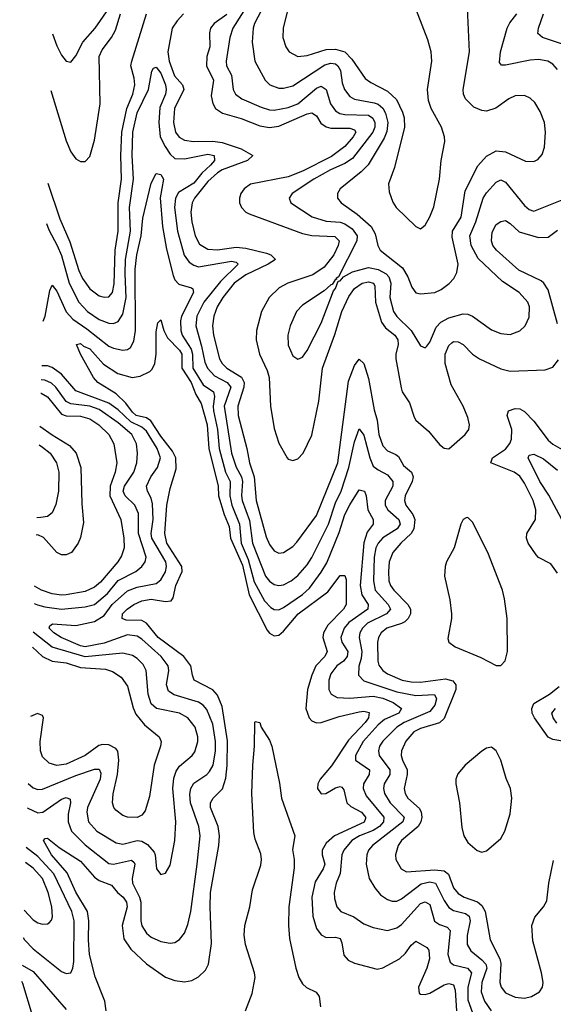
# Model space of a CAD drawing. Header units: inches. Extents: x 1694797 to 1849917, y 907313 to 1017959.
# Tile 289 of 656: x 1697273 to 1699532, y 990717 to 994886. Entities that reach past the tile are written whole.
import ezdxf

# ---------------------------------------------------------------- set-up
doc = ezdxf.new("R2010")
doc.units = ezdxf.units.IN
doc.header["$MEASUREMENT"] = 0
doc.layers.add('B6999', color=7, linetype='Continuous')

msp = doc.modelspace()

# ---------------------------------------------------------------- linework, layer by layer
at = {"layer": 'B6999', "color": 5}
for points, elevation in [([(1698258, 994982), (1698175.7, 994850), (1698163.1, 994810), (1698146.8, 994710), (1698148.6, 994690), (1698169.1, 994650), (1698176.1, 994590), (1698187.2, 994570), (1698213.6, 994550), (1698295.1, 994515.1), (1698330, 994504.1), (1698350, 994503), (1698410, 994513.9), (1698450, 994529.7), (1698530, 994595.1), (1698550, 994604.8), (1698570, 994590.2), (1698588.9, 994528.9), (1698610, 994499.1), (1698628.7, 994488.7), (1698650, 994484.1), (1698750, 994481.4), (1698768.5, 994468.5), (1698776.3, 994450), (1698776, 994430), (1698768, 994410), (1698682.2, 994297.8), (1698650, 994277), (1698588.9, 994250), (1698518, 994210), (1698426, 994150), (1698413.4, 994130), (1698420.3, 994110), (1698510.8, 994050.8), (1698570, 994032.7), (1698630, 994028.8), (1698650, 994021.5), (1698680.1, 994000.1), (1698701.1, 993970), (1698699.7, 993950), (1698622.8, 993797.2), (1698613, 993790), (1698614.8, 993785.2), (1698610, 993786.6), (1698595.8, 993764.2), (1698590, 993763.5), (1698562.2, 993737.8), (1698470, 993677.3), (1698444.6, 993650), (1698417.8, 993590), (1698407.8, 993550), (1698410, 993507.3), (1698430, 993463), (1698450, 993448), (1698470, 993456.4), (1698490, 993484.9), (1698550, 993600.9), (1698602, 993738), (1698610, 993747.2), (1698621.7, 993778.3), (1698630, 993779.5), (1698643.3, 993796.7), (1698681.9, 993818.1), (1698750, 993836.4), (1698790, 993828.6), (1698824.5, 993810), (1698836.5, 993796.5), (1698844.1, 993770), (1698839.9, 993710), (1698856.1, 993650), (1698869.3, 993629.3), (1698930.8, 993570), (1698970, 993505.3), (1698990, 993497), (1698996.5, 993503.5), (1699010, 993520.4), (1699036.3, 993583.7), (1699055.5, 993604.5), (1699090, 993623), (1699150, 993639.7), (1699170, 993638.4), (1699190.1, 993630.1), (1699270, 993573.1), (1699310, 993557.3), (1699350, 993553.1), (1699390, 993568.8), (1699412.8, 993590), (1699430, 993626.8), (1699431.6, 993670), (1699424, 993690), (1699388, 993730), (1699317.7, 993777.7), (1699214.6, 993874.6), (1699184.8, 993930), (1699178.5, 993970), (1699204.8, 994030), (1699235.9, 994130), (1699250, 994152.3), (1699290, 994198), (1699298.1, 994201.9), (1699310, 994207), (1699330, 994197.3), (1699410, 994099.3), (1699430, 994081.8), (1699450, 994075.5), (1699570, 994122.5)], 940), ([(1698309.7, 994950), (1698267.2, 994870), (1698261.9, 994850), (1698257.8, 994790), (1698268.1, 994710), (1698312.2, 994630), (1698331.7, 994610), (1698370, 994596.1), (1698390, 994596), (1698430, 994605.6), (1698565.2, 994694.8), (1698590, 994701.7), (1698610, 994698.5), (1698620.1, 994690), (1698631, 994670), (1698638.5, 994618.5), (1698647.9, 994590), (1698670, 994561), (1698690, 994549.3), (1698773.9, 994533.9), (1698790, 994527.7), (1698810.8, 994510.8), (1698822.2, 994490), (1698831.8, 994450), (1698827.7, 994412.3), (1698815.7, 994384.3), (1698748.7, 994271.3), (1698718.8, 994241.2), (1698630.2, 994170), (1698618, 994150), (1698618, 994130), (1698633.6, 994110), (1698702.3, 994062.3), (1698760.4, 994010), (1698778.6, 993978.6), (1698788.8, 993930), (1698798.9, 993910), (1698894.3, 993834.3), (1698916.4, 993796.4), (1698932.6, 993752.6), (1698949.5, 993729.5), (1698970, 993725.2), (1699030, 993730.2), (1699057.2, 993742.8), (1699091.5, 993768.5), (1699111.7, 993790), (1699124.4, 993815.6), (1699129.8, 993850.2), (1699104.6, 993964.6), (1699105.9, 993990), (1699142.1, 994050), (1699159.6, 994160.4), (1699212.7, 994267.3), (1699250, 994307.8), (1699290, 994330.2), (1699330, 994326.7), (1699414, 994286), (1699450, 994284.9), (1699466.1, 994293.9), (1699484.7, 994315.3), (1699494.6, 994345.4), (1699499.8, 994410), (1699494.5, 994450), (1699477, 994497), (1699454.4, 994534.4), (1699433.8, 994553.8), (1699410, 994564.4), (1699370, 994562.9), (1699344.2, 994550), (1699288.8, 994511.2), (1699250, 994498.9), (1699230, 994501.1), (1699195.9, 994515.8), (1699159.8, 994550), (1699151.6, 994570), (1699149.9, 994590), (1699176.8, 994750), (1699167.3, 994967.3)], 960), ([(1698407.7, 994930), (1698387.8, 994850), (1698387.5, 994810), (1698399.2, 994770), (1698414, 994750), (1698450.1, 994730.1), (1698490, 994733.4), (1698570, 994759.7), (1698610, 994760.9), (1698649.4, 994750), (1698678.6, 994718.6), (1698735.9, 994635.9), (1698759.1, 994619.1), (1698830, 994583.6), (1698868.1, 994548.1), (1698894.3, 994494.3), (1698900.7, 994470), (1698902.4, 994430), (1698860, 994260), (1698835, 994190), (1698836.9, 994156.9), (1698852.7, 994112.7), (1698866.7, 994090), (1698950, 994010.4), (1698970, 994000.5), (1698990, 994016.3), (1699010, 994050.5), (1699026.1, 994093.9), (1699049.8, 994210), (1699057, 994290), (1699072.9, 994370), (1699071.9, 994390), (1699059.3, 994430), (1699015, 994510), (1699003.2, 994543.2), (1699000.2, 994590), (1699018.4, 994710), (1699015.4, 994750), (1699000.9, 994800.9), (1698935.3, 994970)], 980), ([(1697391.4, 994193.2), (1697442.4, 994042.4), (1697484.8, 993944.8), (1697523.8, 993823.8), (1697539.3, 993790), (1697570, 993745.9), (1697610, 993716.2), (1697630, 993710.1), (1697650, 993712.6), (1697665.6, 993730), (1697673.1, 993766.9), (1697677.6, 993910), (1697690.2, 993990), (1697689.1, 994110), (1697703.3, 994210), (1697701.2, 994310), (1697705.4, 994410), (1697726.9, 994510), (1697751.5, 994570), (1697759.9, 994610), (1697758.1, 994638.1), (1697743.6, 994690), (1697747.7, 994710), (1697809.9, 994910)], 880), ([(1697404.2, 994585.5), (1697470, 994372.2), (1697490, 994325.7), (1697510, 994297), (1697530, 994285.3), (1697550, 994285.3), (1697570, 994306), (1697590, 994375.5), (1697613.1, 994530), (1697609.9, 994730), (1697621.5, 994758.5), (1697661.4, 994810), (1697678.2, 994841.8), (1697699.2, 994910)], 920), ([(1697411.9, 994825), (1697430, 994774.6), (1697450, 994735.3), (1697470, 994710.3), (1697490, 994706.4), (1697510, 994732.4), (1697539.5, 994790), (1697592.7, 994850), (1697650, 994932.3)], 940), ([(1697966.1, 994910), (1697938.9, 994881.1), (1697919, 994850), (1697899.6, 994750), (1697906.3, 994710), (1697928.4, 994648.4), (1697961.7, 994610), (1697968.2, 994590), (1697928.4, 994510), (1697923.4, 994450), (1697932.2, 994410), (1697947.8, 994387.8), (1697970, 994374.9), (1698009.4, 994369.4), (1698090, 994371.1), (1698130, 994365), (1698210, 994338.2), (1698260.3, 994310), (1698237.4, 994290), (1698130, 994249.9), (1698110, 994237.5), (1698070, 994201), (1698013.6, 994130), (1698003.6, 994110), (1697998.1, 994070), (1698001.9, 994030), (1698016.2, 993970), (1698034.8, 993934.8), (1698070, 993913.5), (1698110, 993911.1), (1698190, 993922.2), (1698230, 993918.5), (1698317.5, 993897.5), (1698336, 993890), (1698355.9, 993870), (1698325.2, 993850), (1698230, 993805.5), (1698181.6, 993770), (1698132.7, 993710), (1698109, 993670), (1698094.6, 993630), (1698089.7, 993590), (1698094.1, 993550), (1698119.1, 993450), (1698130.6, 993430), (1698150, 993410), (1698212.2, 993372.2), (1698223.1, 993350), (1698221.3, 993330), (1698195.9, 993250), (1698198.3, 993210), (1698234.8, 993070), (1698245.5, 993010), (1698265.9, 992950), (1698274, 992850), (1698316, 992696), (1698330, 992663.5), (1698350, 992636.5), (1698370, 992626.5), (1698390, 992629.3), (1698430, 992655.5), (1698446.6, 992673.4), (1698530, 992786.3), (1698620.5, 993010), (1698664.9, 993355.1), (1698690, 993421.3), (1698710, 993448.9), (1698730, 993430.4), (1698750, 993366.3), (1698774.3, 993234.3), (1698787, 993190), (1698794, 993130), (1698810, 993081.1), (1698830, 993059.6), (1698865.4, 993045.4), (1698876.3, 993036.3), (1698897.8, 992997.8), (1698932.3, 992970), (1698938.3, 992950), (1698934.1, 992930), (1698905.3, 992870), (1698901.6, 992850), (1698907.4, 992830), (1698937.2, 992790), (1698945.4, 992770), (1698941.8, 992730), (1698930.3, 992709.7), (1698886.4, 992670), (1698852.2, 992630), (1698837.8, 992590), (1698833.9, 992550), (1698836.5, 992510), (1698843.3, 992490), (1698857.1, 992470), (1698915.8, 992410), (1698927.1, 992390), (1698927.9, 992370), (1698918, 992350), (1698903.1, 992336.9), (1698890, 992329), (1698827.8, 992310), (1698802.7, 992290), (1698791.6, 992270), (1698788, 992250), (1698788.9, 992170), (1698793.3, 992153.3), (1698810.1, 992130), (1698830, 992116.3), (1698892.6, 992090), (1698930, 992082.2), (1698970, 992081.5), (1699075.6, 992095.6), (1699107, 992087), (1699120.1, 992070), (1699119.2, 992050), (1699070, 991927.2), (1699050, 991908.6), (1698970, 991884.7), (1698942.3, 991870), (1698908.3, 991831.7), (1698889.2, 991790), (1698887.5, 991770), (1698893.3, 991750), (1698912.9, 991710), (1698913.8, 991690), (1698900.8, 991630), (1698904.6, 991610), (1698916, 991590), (1698965.4, 991545.4), (1698972.9, 991530), (1698975.1, 991510), (1698971, 991490), (1698959.7, 991470), (1698890, 991410.9), (1698875.9, 991390), (1698863.7, 991350), (1698865.9, 991330), (1698887.5, 991290), (1698910, 991278.1), (1699030, 991286.6), (1699070, 991282.2), (1699088, 991268), (1699109.7, 991210), (1699130, 991186.3), (1699155.2, 991170), (1699210.7, 991150.7), (1699230, 991134.9), (1699243.6, 991110), (1699264.6, 990990), (1699306.2, 990910), (1699309.4, 990890), (1699306.3, 990810), (1699310.9, 990790), (1699330, 990765.5), (1699370, 990747.6), (1699410, 990743.1), (1699440.5, 990750), (1699473.5, 990770), (1699485.8, 990790), (1699489, 990810), (1699482.6, 990850), (1699445.1, 990985.1), (1699441.1, 991050), (1699453.8, 991086.2), (1699491, 991129), (1699504.2, 991155.8), (1699513.1, 991230), (1699533.5, 991326.5)], 880), ([(1698150, 994906.9), (1698096.1, 994870), (1698081, 994850), (1698076.1, 994830), (1698078, 994770), (1698064.9, 994730), (1698063.9, 994690), (1698092.9, 994630), (1698083.3, 994563.3), (1698090.1, 994530.1), (1698102.2, 994510), (1698131.3, 994490), (1698210, 994467), (1698290, 994436.6), (1698330, 994428.8), (1698370, 994434.4), (1698490, 994486.3), (1698510, 994490.9), (1698530, 994477.9), (1698547.9, 994447.9), (1698570, 994431.3), (1698590, 994426.6), (1698670, 994426.2), (1698690, 994419.7), (1698695.7, 994410), (1698684.5, 994390), (1698650, 994349.1), (1698593.3, 994306.7), (1698470, 994244.1), (1698410, 994220.2), (1698250, 994189.9), (1698222.8, 994170), (1698209.5, 994150), (1698203.9, 994130), (1698204.1, 994110), (1698211.8, 994090), (1698230, 994071), (1698244, 994064), (1698470, 993981), (1698510, 993972.4), (1698607, 993967), (1698625.1, 993950), (1698621.8, 993930), (1698602.3, 993890), (1698562.4, 993837.6), (1698514.4, 993805.6), (1698407.7, 993770), (1698370.9, 993750), (1698328.9, 993710), (1698297.2, 993650), (1698274.8, 993570), (1698274.1, 993530), (1698287.6, 993470), (1698320.1, 993400.1), (1698328.8, 993370), (1698334.4, 993250), (1698350, 993154.4), (1698370, 993092.2), (1698405.2, 993030), (1698410, 993024.4), (1698430, 993019.7), (1698450, 993026), (1698473.5, 993050), (1698510, 993126.4), (1698539.4, 993270), (1698554.6, 993410), (1698607, 993553), (1698636.2, 993650), (1698666.2, 993713.8), (1698690, 993747.5), (1698723.2, 993770), (1698750, 993776.1), (1698770.3, 993770.3), (1698776.7, 993756.7), (1698778.9, 993690), (1698804.3, 993604.3), (1698821, 993581), (1698860.8, 993550), (1698873.7, 993530), (1698875, 993510), (1698865.6, 993470), (1698865.7, 993450), (1698887.4, 993327.4), (1698892.2, 993310), (1698923.7, 993263.7), (1698943.2, 993203.2), (1698950.2, 993190), (1699003.6, 993143.6), (1699050, 993087.6), (1699070, 993072), (1699090, 993068.9), (1699159.3, 993130), (1699174.5, 993150), (1699177.8, 993170), (1699170, 993202), (1699150.3, 993250), (1699099.7, 993339.7), (1699074.7, 993430), (1699074.5, 993470), (1699090, 993506.4), (1699102.6, 993517.4), (1699110, 993523), (1699130, 993522.4), (1699150.4, 993510.4), (1699190.1, 993470.1), (1699219.7, 993450), (1699310, 993407), (1699350, 993397.6), (1699497.2, 993402.8), (1699530, 993414.9), (1699554.5, 993445.5)], 920), ([(1699550, 994674.6), (1699530, 994697), (1699509.5, 994710), (1699470, 994716.4), (1699433.5, 994713.5), (1699330, 994692.5), (1699313.5, 994693.5), (1699304.8, 994704.8), (1699309.1, 994749.1), (1699336.8, 994850), (1699347.5, 994872.5), (1699377.5, 994910)], 940), ([(1699579.6, 994779.6), (1699486, 994810), (1699467, 994827), (1699468.9, 994850), (1699490.8, 994910)], 920), ([(1697385.9, 994022.4), (1697396.3, 993996.3), (1697432.2, 993930), (1697450, 993887.2), (1697482.3, 993770), (1697523.4, 993690), (1697560.1, 993650), (1697610, 993615.9), (1697650, 993600.4), (1697670, 993599.5), (1697690, 993608.1), (1697710, 993638.4), (1697724.3, 993710), (1697718.9, 993810), (1697720.8, 993870), (1697741.6, 993990), (1697737.6, 994090), (1697755.1, 994210), (1697749.7, 994310), (1697752.3, 994410), (1697770, 994491), (1697818.2, 994590), (1697832.4, 994667.6), (1697840, 994680), (1697850, 994685.2), (1697870, 994658.5), (1697890, 994610.2), (1697893.7, 994590), (1697889.6, 994570), (1697865.7, 994514.3), (1697861.3, 994450), (1697867, 994390), (1697888.1, 994348.1), (1697910, 994315.6), (1697930, 994298.3), (1697970, 994296.9), (1698070, 994315.7), (1698096.6, 994310), (1698097.9, 994290), (1698081.2, 994270), (1698044.5, 994235.5), (1698010, 994193.9), (1697945.8, 994154.2), (1697932.5, 994130), (1697928.9, 994090), (1697941.5, 993990), (1697969.3, 993889.3), (1697990, 993858.7), (1698010, 993845.6), (1698030, 993839.9), (1698170, 993863.1), (1698190, 993859.3), (1698197.8, 993850), (1698122.4, 993777.6), (1698052.9, 993690), (1698022.5, 993630), (1698018.3, 993590), (1698042.8, 993502.8), (1698056.1, 993436), (1698068.3, 993410), (1698097.4, 993377.4), (1698151.2, 993350), (1698166.7, 993330), (1698139.2, 993250), (1698169.8, 993050), (1698190, 992990.9), (1698212.2, 992950), (1698216.1, 992930), (1698211.7, 992871.7), (1698214.6, 992850), (1698245.7, 992765.7), (1698259.2, 992670), (1698313, 992530), (1698330, 992508.4), (1698350, 992494), (1698370, 992489.6), (1698390, 992492.9), (1698422.3, 992510), (1698450, 992532.6), (1698490, 992577.9), (1698510, 992608.1), (1698580.5, 992750), (1698610, 992840.5), (1698634.4, 992890), (1698666.1, 992990), (1698690, 993098), (1698710, 993153.1), (1698730, 993126.5), (1698755.9, 993030), (1698770, 992995.5), (1698790, 992979.1), (1698830, 992958), (1698853, 992930), (1698852.2, 992910), (1698819.7, 992850), (1698820.5, 992830), (1698831.4, 992810), (1698878.3, 992770), (1698884.4, 992750), (1698871.7, 992730), (1698810, 992692.5), (1698790, 992669.9), (1698781, 992650), (1698773.3, 992610), (1698770.4, 992510.4), (1698778.6, 992470), (1698833.3, 992410), (1698842.5, 992390), (1698826.6, 992370), (1698745.1, 992330), (1698723.6, 992310), (1698713.3, 992290), (1698710.8, 992270), (1698721.5, 992210), (1698718.4, 992181.6), (1698708.1, 992148.1), (1698707.8, 992110), (1698730, 992086), (1698870, 992040.6), (1698950, 992024.3), (1699028.9, 992028.9), (1699038, 992010), (1699030, 991983.4), (1699010, 991957.3), (1698900.3, 991910), (1698869.1, 991890), (1698810, 991830.5), (1698796.8, 991810), (1698791.5, 991790), (1698794.4, 991770), (1698839.5, 991710), (1698840.1, 991690), (1698815.7, 991650), (1698812.6, 991630), (1698816.9, 991610), (1698841.5, 991570), (1698901.3, 991510), (1698895.7, 991490), (1698766, 991390), (1698749.6, 991370), (1698742.3, 991350), (1698740.1, 991310), (1698752.5, 991250), (1698777.1, 991210), (1698801.2, 991181.2), (1698830, 991161.2), (1698850, 991154.3), (1698870, 991154), (1698890, 991163.8), (1698972.4, 991227.6), (1699010, 991236.1), (1699032.8, 991230), (1699070, 991156.4), (1699090, 991126.4), (1699110, 991114.1), (1699160.8, 991100.8), (1699175.7, 991090), (1699180.2, 991070), (1699167.9, 991007.9), (1699167.9, 990970), (1699183.4, 990943.4), (1699230, 990905.5), (1699246.5, 990886.5), (1699250.1, 990870), (1699230.1, 990810), (1699226.3, 990770), (1699241.3, 990730), (1699268.7, 990690)], 860), ([(1697372.5, 993609.3), (1697380.6, 993630), (1697401, 993739), (1697410, 993761.1), (1697430, 993736.5), (1697469, 993649), (1697497.6, 993617.6), (1697557.4, 993577.4), (1697650, 993503.4), (1697670, 993494.6), (1697710, 993486.5), (1697730, 993489.5), (1697742, 993498), (1697755.8, 993524.2), (1697763.7, 993570), (1697761.3, 993830), (1697768.5, 993890), (1697787.8, 993970), (1697794.9, 994045.1), (1697830, 994194), (1697850, 994234.8), (1697870, 994230.3), (1697881.3, 994210), (1697868.2, 994131.8), (1697877.9, 994010), (1697894.7, 993914.7), (1697922.7, 993802.7), (1697930, 993784.5), (1697946.2, 993766.2), (1698000.5, 993750), (1698006.1, 993746.1), (1698009.4, 993730), (1697958.1, 993630), (1697953.3, 993610), (1697955.4, 993570), (1697961.4, 993550), (1697999.2, 993490), (1698004.4, 993470), (1698006.4, 993410), (1698050, 993339.7), (1698092.9, 993310), (1698097.6, 993290), (1698091.4, 993250), (1698093.1, 993230), (1698110.3, 993150), (1698117.9, 993070), (1698144.1, 992970), (1698164, 992930), (1698163, 992870), (1698171, 992830), (1698203.6, 992750), (1698210.5, 992670), (1698240.1, 992600.1), (1698266.1, 992506.1), (1698310, 992424.8), (1698336.3, 992396.3), (1698350, 992388), (1698370, 992387.7), (1698390, 992396.5), (1698470, 992452.5), (1698500.5, 992479.5), (1698550, 992546.5), (1698573.3, 992586.7), (1698625.3, 992714.7), (1698650, 992791), (1698670, 992832.3), (1698710, 992894.9), (1698733, 992890), (1698740.2, 992870), (1698747.1, 992810), (1698768.8, 992770), (1698769.5, 992750), (1698744.6, 992715.4), (1698729.3, 992670.7), (1698714.5, 992490), (1698721.4, 992450), (1698748.3, 992410), (1698747.3, 992390), (1698666.4, 992333.7), (1698646.2, 992310), (1698632.9, 992270), (1698637.2, 992250), (1698662.1, 992210), (1698659.7, 992190), (1698643.8, 992170), (1698615.7, 992150), (1698590, 992116.2), (1698581.1, 992090), (1698581.7, 992050), (1698592.3, 992030), (1698616.4, 992016.4), (1698670, 992012.5), (1698770, 992022.1), (1698810, 992012.8), (1698854.3, 991994.3), (1698890.1, 991970), (1698878, 991950), (1698817.1, 991922.9), (1698790, 991899.9), (1698726.9, 991830), (1698695, 991770), (1698694.8, 991750), (1698754.3, 991710), (1698753, 991690), (1698728, 991650), (1698726.5, 991630), (1698740.3, 991600.3), (1698814.7, 991510), (1698813, 991490), (1698796.6, 991470), (1698770, 991452.3), (1698711.3, 991430), (1698678.8, 991410), (1698645.1, 991370), (1698637.4, 991350), (1698629.7, 991270.3), (1698613.4, 991230), (1698604.6, 991190), (1698605.6, 991165.6), (1698615.8, 991130), (1698632, 991110), (1698687.3, 991087.3), (1698730, 991057.6), (1698770, 991042), (1698830, 991029.4), (1698870, 991040.1), (1698890, 991054.3), (1698970, 991143.6), (1698990, 991151.2), (1699010, 991139.8), (1699029.4, 991069.4), (1699050, 991055), (1699083.3, 991043.3), (1699096, 991030), (1699086.3, 990930), (1699095.5, 990895.5), (1699110, 990883.6), (1699169.4, 990869.4), (1699186.1, 990850), (1699169.6, 990790), (1699170, 990736.5), (1699190, 990681.6)], 840), ([(1699550, 993597.4), (1699510, 993742.4), (1699492.3, 993770), (1699480.1, 993780.1), (1699385.7, 993825.7), (1699291, 993910), (1699276.3, 993930), (1699271.1, 993950), (1699273.4, 993986.6), (1699290, 994017.8), (1699310, 994031), (1699330, 994034.7), (1699350, 994022.7), (1699388, 993988), (1699470, 993962.9), (1699510, 993964.9), (1699550, 993995)], 920), ([(1697638.5, 990690), (1697633, 990730), (1697592.7, 990832.7), (1697568.5, 990928.5), (1697563.6, 990990), (1697565.7, 991070), (1697559.3, 991110), (1697510, 991191.1), (1697473.5, 991273.5), (1697407.4, 991350), (1697374, 991410), (1697381.3, 991418.7), (1697390, 991421.1), (1697440.5, 991380.5), (1697530, 991323.6), (1697590, 991255.7), (1697610, 991241.5), (1697661.7, 991221.7), (1697686.6, 991190), (1697711.3, 991170), (1697725.5, 991150), (1697728.2, 991130), (1697706.8, 991050), (1697713.8, 990993.8), (1697743.3, 990950), (1697810, 990888.2), (1697890, 990831.4), (1697930, 990817.3), (1697970, 990811.9), (1698001.5, 990818.5), (1698030, 990833.4), (1698059, 990861), (1698072.6, 990887.4), (1698084.9, 990975.1), (1698078.9, 991130), (1698081, 991190), (1698116.1, 991390), (1698119.3, 991430), (1698112.8, 991470), (1698080.6, 991550), (1698080.7, 991570), (1698091.4, 991590), (1698131.1, 991628.9), (1698145.4, 991674.6), (1698151.7, 991728.3), (1698152.8, 991832.8), (1698130, 991978.2), (1698110, 992025.6), (1698090, 992048.9), (1698012.2, 992090), (1698004, 992110), (1697997.5, 992150), (1697967.6, 992190), (1697859.6, 992270), (1697810, 992330.3), (1697790, 992341.6), (1697723.8, 992343.8), (1697707.1, 992350), (1697708.5, 992370), (1697727.7, 992390), (1697756.5, 992410), (1697790, 992424.5), (1697830, 992432.1), (1697890, 992423), (1697914.9, 992425.1), (1697922.6, 992437.4), (1697934.2, 992490), (1697960.6, 992550), (1697958.9, 992570), (1697895.4, 992670), (1697887.2, 992710), (1697895.5, 992830), (1697910, 992901.3), (1697935.7, 992984.3), (1697933.7, 993030), (1697919.2, 993059.2), (1697870, 993122.3), (1697827.5, 993187.5), (1697810, 993199.9), (1697766, 993210), (1697750, 993223.8), (1697721.9, 993261.9), (1697681.2, 993301.2), (1697603.5, 993350), (1697585.4, 993370), (1697529.7, 993470), (1697513.2, 993510), (1697530, 993515.3), (1697543.7, 993503.7), (1697570, 993491.6), (1697627.1, 993427.1), (1697688, 993388), (1697749.2, 993370.8), (1697783.4, 993376.6), (1697824.2, 993395.8), (1697834.2, 993405.8), (1697845.7, 993430), (1697850.6, 993470), (1697850, 993564.7), (1697858, 993602), (1697870, 993614.8), (1697882.8, 993570), (1697898.8, 993538.8), (1697950, 993486), (1697958.9, 993470), (1697959.6, 993410), (1697998.2, 993350), (1698019.1, 993299.1), (1698041.2, 993261.2), (1698067.3, 993170), (1698074.3, 993070), (1698113.4, 992910), (1698114.7, 992870), (1698138.3, 992790), (1698159.2, 992739.2), (1698165.5, 992690), (1698216.1, 992576.1), (1698244.8, 992450), (1698320.4, 992300.4), (1698330, 992287.7), (1698350, 992276.6), (1698370, 992280.1), (1698390, 992297.2), (1698452.6, 992370), (1698577.2, 992462.8), (1698630, 992532.8), (1698650, 992532.4), (1698654.9, 992514.9), (1698655.7, 992410), (1698643.6, 992390), (1698577.8, 992322.2), (1698559.1, 992290), (1698556.7, 992270), (1698574.4, 992210), (1698564.5, 992190), (1698526.6, 992150), (1698509.1, 992110), (1698491.6, 992050), (1698485, 991970), (1698497.8, 991930), (1698510, 991916.8), (1698530, 991909), (1698550, 991909.6), (1698625.1, 991934.9), (1698710, 991955.7), (1698730, 991958.3), (1698752.6, 991952.6), (1698749, 991930), (1698735.7, 991910), (1698664.6, 991835.4), (1698593.5, 991726.5), (1698545.4, 991670), (1698535.8, 991650), (1698533.9, 991630), (1698548.8, 991608.8), (1698569.5, 991609.5), (1698610, 991633.3), (1698630, 991639.5), (1698636.5, 991636.5), (1698645.2, 991625.2), (1698658.5, 991570), (1698674.7, 991554.7), (1698720.6, 991530), (1698737.2, 991510), (1698736.8, 991503.2), (1698732, 991488), (1698606, 991430), (1698570, 991398.6), (1698553.9, 991370), (1698554.2, 991350), (1698564.8, 991310), (1698558.3, 991290), (1698523.8, 991236.2), (1698510.4, 991170), (1698514.6, 991090), (1698530, 991037.4), (1698550, 991010.7), (1698570, 990999.9), (1698610, 991001.4), (1698630, 990996.3), (1698637.3, 990977.3), (1698645.2, 990925.2), (1698664.2, 990904.2), (1698690, 990891.8), (1698785.8, 990865.8), (1698810, 990871), (1698881, 990910), (1698907, 990933), (1698930, 990968.1), (1698950, 990984.2), (1698997, 990957), (1699005.6, 990945.6), (1699007.8, 990910), (1698996.6, 990870), (1698960.9, 990790), (1698964.1, 990764.1), (1698970, 990759.6), (1698990, 990758.6), (1699010, 990764.6), (1699070, 990799.7), (1699090, 990805.4), (1699110, 990799.1), (1699116.9, 990776.9), (1699122.5, 990690)], 820), ([(1697305.7, 991549.4), (1697307.7, 991547.7), (1697350, 991527.5), (1697370.2, 991529.8), (1697450, 991585.1), (1697470, 991592.9), (1697486.1, 991586.1), (1697488, 991570), (1697478.6, 991521.4), (1697477.9, 991490), (1697492.5, 991450), (1697550, 991392.4), (1697650, 991312.7), (1697670, 991309.7), (1697746.7, 991326.7), (1697757.9, 991317.9), (1697760.9, 991310), (1697749, 991250), (1697750.1, 991230), (1697780.2, 991170), (1697785.8, 991150), (1697785.3, 991070), (1697789.3, 991049.3), (1697810, 991018.4), (1697830, 991001.5), (1697870, 990982.7), (1697910, 990976.2), (1697930, 990979.1), (1697950, 990991.6), (1697970, 991018), (1697985.2, 991054.8), (1697997.6, 991110), (1698024.4, 991310), (1698037.5, 991430), (1698030.8, 991470), (1697996.4, 991570), (1697993.3, 991606.7), (1697997.1, 991630), (1698010, 991653.5), (1698064.8, 991690), (1698076.9, 991703.1), (1698091.4, 991730), (1698102.6, 991790), (1698101.7, 991830), (1698090, 991902.6), (1698065.7, 991965.7), (1698050, 991983.2), (1698030, 991996.4), (1697927.4, 992027.4), (1697903, 992043), (1697894.4, 992070), (1697904.4, 992130), (1697901.4, 992150), (1697872.4, 992190), (1697790, 992262.6), (1697770, 992275.3), (1697730, 992281.2), (1697630, 992246.3), (1697550, 992231.1), (1697530, 992234.6), (1697448, 992270), (1697417.4, 992290), (1697397, 992310), (1697400.5, 992319.5), (1697412.1, 992327.9), (1697510, 992320.3), (1697590, 992337.7), (1697630, 992363.7), (1697664.9, 992410), (1697730, 992467.2), (1697770, 992482.7), (1697850, 992498.7), (1697870, 992514.3), (1697890, 992547.5), (1697894.2, 992570), (1697891.3, 992590), (1697832.4, 992690), (1697829.4, 992710), (1697838.3, 992770), (1697835.4, 992835.4), (1697830, 992860.4), (1697814.1, 992890), (1697809.3, 992910), (1697827.6, 992950), (1697856.6, 992990), (1697869, 993030), (1697854.6, 993070), (1697810, 993143), (1697790, 993160.7), (1697743.3, 993183.3), (1697690, 993233.7), (1697650, 993262.7), (1697510, 993314.9), (1697450, 993384.2), (1697410, 993413.6), (1697390, 993420.6), (1697370, 993420.5), (1697366.3, 993419.8)], 840), ([(1697333.7, 992414.3), (1697347.9, 992407.9), (1697379.5, 992399.5), (1697450, 992390.4), (1697550, 992400.1), (1697590.2, 992409.8), (1697644.3, 992455.7), (1697689.4, 992510.6), (1697764, 992550), (1697790.5, 992570), (1697804.6, 992590), (1697807.9, 992610), (1697775.6, 992710), (1697775.3, 992795.3), (1697759.9, 992830), (1697718.8, 992870), (1697711.2, 992890), (1697716.4, 992910), (1697755.5, 992970), (1697769, 993010), (1697771.9, 993050), (1697767, 993090), (1697747.1, 993130), (1697690, 993179), (1697610, 993235.7), (1697570, 993249.5), (1697490, 993259.4), (1697470, 993269.6), (1697426.5, 993330), (1697407, 993347), (1697379.3, 993359.3), (1697364.4, 993361.2)], 860), ([(1697362.6, 993304.6), (1697364.1, 993304.1), (1697390, 993288.4), (1697450, 993215.9), (1697470, 993208.2), (1697530, 993207.4), (1697570, 993196.1), (1697608, 993170), (1697650.9, 993130), (1697671.7, 993090), (1697684.5, 993010), (1697677.4, 992970), (1697655.9, 992910), (1697654.9, 992870), (1697700.9, 992770), (1697713.1, 992690), (1697714.5, 992650), (1697704.5, 992615.5), (1697687.9, 992590), (1697615.5, 992504.5), (1697590, 992482.7), (1697550, 992465.1), (1697470, 992451.2), (1697450, 992449.2), (1697410, 992454.8), (1697364.6, 992470), (1697336.1, 992486.6)], 880), ([(1699550, 992542.6), (1699521.2, 992581.2), (1699470, 992609.3), (1699459.6, 992619.6), (1699425.8, 992670), (1699418, 992690), (1699420.4, 992710), (1699456.7, 992770), (1699458.1, 992810), (1699446.7, 992850), (1699410, 992923.4), (1699390, 992952.7), (1699366.8, 992970), (1699267.7, 993010), (1699274.2, 993030), (1699330, 993067.6), (1699348.7, 993091.3), (1699355.6, 993110), (1699356.6, 993150), (1699336.8, 993210), (1699342.4, 993230), (1699370, 993239.1), (1699390, 993237.6), (1699410, 993226.1), (1699450, 993186), (1699510, 993106), (1699530, 993088.7), (1699570, 993065.4)], 880), ([(1697358.1, 993164.8), (1697410, 993127.5), (1697483.2, 993083.2), (1697511.9, 993050), (1697531.5, 992990), (1697536.4, 992836.4), (1697543.6, 992756.4), (1697530, 992692.7), (1697520.6, 992670), (1697491.7, 992630), (1697470, 992619.8), (1697450, 992619.8), (1697430, 992629.4), (1697373.3, 992693.3), (1697350, 992704.5), (1697343.1, 992703.9)], 920), ([(1697355.5, 993085.2), (1697370, 993076.2), (1697401.4, 993050), (1697428.2, 993010), (1697438.2, 992970), (1697436.9, 992890), (1697426.5, 992833.5), (1697410, 992797.4), (1697390, 992782.7), (1697362.5, 992777.5), (1697345.5, 992776.1)], 940), ([(1699568.2, 992770), (1699513.2, 992873.2), (1699475.8, 992930), (1699425.2, 993030), (1699430, 993041.3), (1699450, 993046.5), (1699490, 993026.2), (1699550, 992978)], 860), ([(1697309, 991652.3), (1697330, 991633.4), (1697350, 991626.2), (1697370, 991627.2), (1697510, 991685.4), (1697590, 991712.5), (1697610, 991713.2), (1697615.9, 991695.9), (1697614, 991670), (1697559.9, 991550), (1697556.5, 991530), (1697564.7, 991490), (1697599.8, 991450), (1697681.2, 991401.2), (1697710, 991394.6), (1697770, 991410.8), (1697790, 991407.8), (1697813.9, 991393.9), (1697841.6, 991361.6), (1697846.6, 991350), (1697852.2, 991290), (1697870, 991266.4), (1697890, 991272.7), (1697910, 991305.5), (1697930, 991411), (1697933.5, 991490), (1697921.8, 991630), (1697925.8, 991674.2), (1697936, 991704), (1697950, 991725.9), (1698002.9, 991770), (1698014.7, 991785.3), (1698026.8, 991830), (1698026.4, 991850), (1698015.9, 991890), (1697984.3, 991930), (1697950, 991949.9), (1697851.9, 991970), (1697829.7, 991989.7), (1697816.9, 992030), (1697808.9, 992130), (1697795, 992155), (1697770, 992180.7), (1697750, 992194.3), (1697710, 992203), (1697550, 992188.3), (1697410, 992229.3), (1697329.7, 992291.9)], 860), ([(1697327.7, 992228.9), (1697370, 992189.2), (1697410, 992169.9), (1697470, 992162.1), (1697530, 992143.3), (1697636, 992136), (1697666.1, 992126.1), (1697702.2, 992102.2), (1697730, 992064.4), (1697752.8, 991972.8), (1697765.3, 991945.3), (1697800.6, 991900.6), (1697864, 991850), (1697872, 991830), (1697869.7, 991809.7), (1697842, 991730), (1697822.8, 991597.2), (1697803.8, 991536.2), (1697790, 991517.4), (1697770, 991507.7), (1697730, 991509.4), (1697710, 991516.5), (1697679.3, 991539.3), (1697670.9, 991550.9), (1697666, 991570), (1697668.3, 991608.3), (1697686.4, 991690), (1697693.1, 991750), (1697688.6, 991788.6), (1697679.7, 991799.7), (1697650, 991815.9), (1697623, 991817), (1697607.5, 991812.5), (1697550, 991769.7), (1697470, 991733.9), (1697430, 991727.9), (1697397.4, 991737.4), (1697370, 991764.7), (1697360.7, 991790), (1697360.1, 991830), (1697373.5, 991930), (1697370, 991939.2), (1697348.8, 991948.8), (1697318.2, 991936.2)], 880), ([(1699588.5, 991828.5), (1699530, 991837.7), (1699510, 991847.4), (1699451.9, 991930), (1699442.5, 991950), (1699441, 991970), (1699450, 991990.1), (1699515.7, 992030), (1699557.5, 992062.5)], 880), ([(1699547.7, 991907.7), (1699531.6, 991930), (1699526, 991950), (1699540.9, 991970)], 860), ([(1698228.9, 990690), (1698256.6, 990763.4), (1698269.6, 990830), (1698267.2, 990850), (1698228.6, 990970), (1698222.8, 991010), (1698226.7, 991050), (1698247.2, 991130), (1698258.5, 991201.5), (1698293.2, 991306.8), (1698296.8, 991330), (1698294.5, 991354.5), (1698270, 991415.6), (1698264.4, 991444.4), (1698255.9, 991610), (1698259.5, 991730), (1698267.7, 991810), (1698268.4, 991910), (1698270, 991914.8), (1698290, 991910.8), (1698295.8, 991890), (1698330, 991835.8), (1698340.2, 991810), (1698373.3, 991653.3), (1698381.7, 991590), (1698437.2, 991430), (1698427.5, 991372.5), (1698434.3, 991330), (1698434.4, 991294.4), (1698412.9, 991130), (1698410.8, 991050.8), (1698415.7, 990995.7), (1698441.4, 990870), (1698455.1, 990830), (1698470, 990804.3), (1698487.5, 990787.5), (1698527.8, 990767.8), (1698540.9, 990750), (1698546.7, 990706.7)], 780), ([(1697287.8, 990999.3), (1697293, 990990), (1697330, 990952.3), (1697450, 990856.5), (1697470, 990847.1), (1697489.8, 990850.2), (1697497.8, 990870), (1697501.7, 990898.2), (1697503.3, 991070), (1697493.1, 991110), (1697418.1, 991270), (1697350, 991342.7), (1697300.2, 991380.3)], 840), ([(1697291.6, 991115.4), (1697330, 991075.3), (1697350, 991061.7), (1697370, 991056), (1697390, 991057.2), (1697397.5, 991062.5), (1697407.1, 991072.9), (1697412, 991088), (1697408.4, 991130), (1697393.7, 991190), (1697369.5, 991250), (1697330, 991293.3), (1697298.1, 991317)], 860), ([(1697284, 990883.2), (1697330, 990856), (1697470, 990694.4)], 820), ([(1697272.8, 990538.1), (1697291.6, 990548.4), (1697314.4, 990565.6), (1697330.6, 990589.4), (1697334.9, 990610), (1697326.9, 990670), (1697285.6, 990805.6), (1697281.8, 990813.4)], 820)]:
    msp.add_lwpolyline(points, dxfattribs=dict(at, elevation=elevation))
at = {"layer": 'B6999', "color": 5, "elevation": 920}
for points in [[(1699170, 992778), (1699163.4, 992776.6), (1699150, 992769.3), (1699140.3, 992750), (1699112.5, 992650), (1699079.8, 992590), (1699073.9, 992570), (1699071.8, 992530), (1699094.1, 992430), (1699101.2, 992370), (1699101.3, 992350), (1699085.8, 992265.8), (1699090.3, 992250), (1699116.9, 992230), (1699225.2, 992185.2), (1699290, 992151.7), (1699310, 992152), (1699328.7, 992171.3), (1699338.7, 992210), (1699336.8, 992350), (1699325.9, 992434.1), (1699316.9, 992470), (1699254.8, 992630), (1699190, 992758)], [(1699270, 991805.1), (1699250, 991801.7), (1699230, 991788.6), (1699158.5, 991730), (1699127.4, 991692.6), (1699119.2, 991670), (1699118.9, 991650), (1699135.5, 991570), (1699144.9, 991464.9), (1699153.2, 991430), (1699170, 991402), (1699210, 991367.5), (1699230, 991361.1), (1699250, 991367.1), (1699310, 991419.5), (1699327.6, 991450), (1699350, 991522.8), (1699356.8, 991590), (1699351.6, 991630), (1699333, 991673), (1699309.8, 991750), (1699290, 991789.7)]]:
    msp.add_lwpolyline(points, close=True, dxfattribs=at)

doc.saveas('drawing.dxf')
